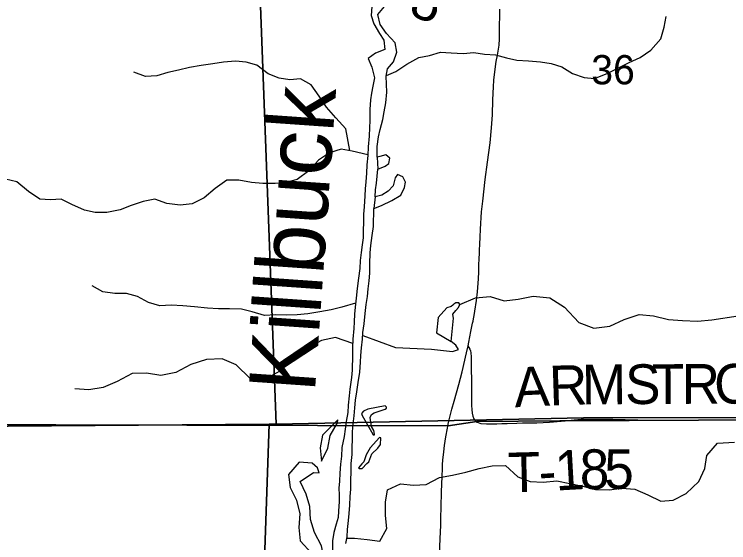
# Model space of a CAD drawing. Extents: x 1985906 to 2360102, y 891258 to 1222054.
# Drawn here: x 2101329 to 2106722, y 1056220 to 1060210 of the extents above; entities that cross this region are included whole.
import ezdxf

# ---------------------------------------------------------------- set-up
doc = ezdxf.new("R2010")
doc.units = 0
for name, color, linetype in [('GM_X_County_Road', 7, 'Continuous'), ('GM_X_County_Road_Text', 7, 'Continuous'), ('GM_X_Major_River', 7, 'Continuous'), ('GM_X_Major_River_Text', 7, 'Continuous'), ('GM_X_Minor_Lake', 7, 'Continuous'), ('GM_X_Minor_River', 7, 'Continuous'), ('GM_X_Section', 7, 'Continuous'), ('GM_X_Section_Text', 7, 'Continuous'), ('GM_X_Township', 7, 'Continuous'), ('GM_X_Township_Road', 7, 'Continuous'), ('GM_X_Township_Road_Text', 7, 'Continuous')]:
    doc.layers.add(name, color=color, linetype=linetype)

msp = doc.modelspace()

# ---------------------------------------------------------------- linework, layer by layer
at = {"layer": 'GM_X_County_Road'}
for points in [[(2104754.9, 1057705.8), (2104761, 1057733.7), (2104776.6, 1057814.2), (2104788.9, 1057877.8), (2104792.2, 1057893.3), (2104795.6, 1057909.9), (2104800.3, 1057935.1), (2104806.5, 1057968.7), (2104818.5, 1058049.9), (2104825.7, 1058114.7), (2104828.6, 1058147.5), (2104832.2, 1058179.7), (2104833.5, 1058211.4), (2104834.9, 1058265.7), (2104836.2, 1058317.9), (2104838.1, 1058364.7), (2104839.9, 1058405.2), (2104840.9, 1058429.8), (2104842.7, 1058474.1), (2104844.9, 1058526.1), (2104847.4, 1058586.6), (2104856.7, 1058718), (2104865, 1058799.6), (2104884.7, 1058962.5), (2104901.6, 1059092.7), (2104920.3, 1059239), (2104931.8, 1059353.1), (2104938.2, 1059451.1), (2104942.6, 1059564.9), (2104946.6, 1059662.7), (2104949.8, 1059711.5), (2104955.9, 1059776.4), (2104967.6, 1059854.6), (2104975.8, 1059901), (2104984.1, 1059946.2), (2104988.3, 1059976.5), (2104991, 1060023.8), (2104993.1, 1060121), (2104994.4, 1060201.6), (2104995.4, 1060249.8)], [(2104605.3, 1057114.8), (2104613, 1057148.9), (2104633.4, 1057227.8), (2104650.4, 1057289.8), (2104685.2, 1057415.6), (2104709.9, 1057510.7), (2104743.6, 1057653.7), (2104754.9, 1057705.8)], [(2104537.9, 1056138), (2104546.2, 1056301.6), (2104548.1, 1056350.7), (2104550.1, 1056416.2), (2104551.3, 1056481.6), (2104555.4, 1056610.6), (2104556.8, 1056654), (2104559.1, 1056727), (2104560.6, 1056773.9), (2104561.8, 1056810.3), (2104564.1, 1056842.5), (2104570.9, 1056906.1), (2104577, 1056955), (2104586.6, 1057020.1), (2104598.5, 1057084.8), (2104605.3, 1057114.8)]]:
    msp.add_lwpolyline(points, dxfattribs=at)
at = {"layer": 'GM_X_Major_River'}
for points in [[(2104028.6, 1060268.5), (2104022.4, 1060200.3), (2104042.2, 1060138.2), (2104086.1, 1060065.9), (2104118, 1060015.7), (2104125.8, 1059943.6), (2104055.6, 1059915.7), (2104001.4, 1059875.7), (2104029.3, 1059811.5), (2104049.1, 1059729.3), (2104034.9, 1059667.2), (2104024.7, 1059615.1), (2104018.6, 1059565.1), (2104014.4, 1059490.9), (2104012.1, 1059406.7), (2104010, 1059354.6), (2104007.8, 1059290.5), (2104001.5, 1059208.4), (2103997.4, 1059144.2), (2103991.2, 1059072.1), (2103987, 1059010), (2103982.8, 1058945.9), (2103978.6, 1058891.8), (2103974.5, 1058839.7), (2103970.2, 1058755.5), (2103966.1, 1058701.4), (2103965.9, 1058635.3), (2103963.7, 1058583.2), (2103961.6, 1058523.1), (2103955.4, 1058469), (2103947.2, 1058410.9), (2103941, 1058350.8), (2103936.9, 1058290.6), (2103928.6, 1058216.5), (2103918.4, 1058138.4), (2103910.2, 1058066.3), (2103902, 1057998.1), (2103897.8, 1057946), (2103895.7, 1057887.9), (2103893.5, 1057837.8), (2103885.3, 1057755.7), (2103883.1, 1057693.6), (2103882.9, 1057635.4), (2103878.6, 1057523.2), (2103874.4, 1057467.1), (2103862.2, 1057379), (2103856, 1057328.9), (2103849.8, 1057258.8), (2103847.7, 1057202.6), (2103835.4, 1057134.5), (2103827.3, 1057076.4), (2103819.1, 1057022.3), (2103802.9, 1056938.2), (2103798.7, 1056874.1), (2103792.5, 1056814), (2103786.3, 1056743.9), (2103784.1, 1056685.8), (2103779.9, 1056631.6), (2103781.8, 1056581.5), (2103781.7, 1056531.4), (2103777.5, 1056459.3), (2103773.3, 1056409.2), (2103759.2, 1056359.1), (2103740.9, 1056297.1), (2103730.7, 1056232.9), (2103732.6, 1056162.8)], [(2104068.7, 1059132.4), (2104069.7, 1059212.2), (2104077.9, 1059284.3), (2104090, 1059340.4), (2104110.3, 1059414.5), (2104122.5, 1059474.6), (2104132.7, 1059540.7), (2104140.9, 1059620.8), (2104139.1, 1059683), (2104137.2, 1059743.1), (2104145.4, 1059799.2), (2104191.6, 1059851.2), (2104215.9, 1059925.3), (2104204, 1059993.4), (2104140.2, 1060065.8), (2104090.3, 1060134), (2104074.5, 1060208.2), (2104122.7, 1060268.2)], [(2104073.2, 1059041.8), (2104129.3, 1059063.7), (2104157.4, 1059083.7), (2104163.5, 1059123.8), (2104133.6, 1059147.9), (2104087.5, 1059136), (2104068.7, 1059132.4)], [(2104068.7, 1059132.4), (2104073.2, 1059041.8)], [(2104044.3, 1058743.3), (2104100.4, 1058767.2), (2104178.6, 1058803.1), (2104246.8, 1058845), (2104275, 1058901), (2104281.2, 1058943.1), (2104263.3, 1058983.2), (2104221.3, 1059001.4), (2104203.2, 1058975.4), (2104189, 1058915.3), (2104150.8, 1058875.3), (2104104.7, 1058843.3), (2104052.6, 1058831.5)], [(2104052.6, 1058831.5), (2104056.7, 1058883.6), (2104062.9, 1058933.6), (2104073.2, 1059041.8)], [(2104052.6, 1058831.5), (2104044.3, 1058743.3)], [(2103832.8, 1056214.6), (2103841, 1056264.7), (2103845.2, 1056320.8), (2103851.4, 1056387), (2103857.5, 1056441.1), (2103861.7, 1056503.2), (2103865.9, 1056569.3), (2103870.1, 1056625.4), (2103870.2, 1056685.5), (2103872.4, 1056763.7), (2103872.6, 1056817.8), (2103878.8, 1056885.9), (2103879, 1056942), (2103881.1, 1056998.1), (2103883.3, 1057056.2), (2103887.5, 1057116.4), (2103893.7, 1057178.5), (2103899.8, 1057238.6), (2103906, 1057296.7), (2103914.2, 1057358.8), (2103924.4, 1057430.9), (2103936.6, 1057507.1), (2103942.9, 1057583.2), (2103945, 1057633.3), (2103951.2, 1057691.4), (2103957.4, 1057757.5), (2103961.5, 1057807.6), (2103969.7, 1057873.7), (2103978, 1057951.8), (2103986.2, 1058018), (2103994.3, 1058078.1), (2104000.5, 1058136.2), (2104008.7, 1058198.3), (2104012.9, 1058254.4), (2104013.1, 1058326.5), (2104015.3, 1058408.7), (2104021.5, 1058464.8), (2104031.7, 1058538.9), (2104041.9, 1058607), (2104044.3, 1058743.3)]]:
    msp.add_lwpolyline(points, dxfattribs=at)
at = {"layer": 'GM_X_Minor_Lake'}
for p, q in [((2104648.5, 1058020.1), (2104640.6, 1058013.5)), ((2104662.5, 1058031.4), (2104648.5, 1058020.1)), ((2104685, 1058030.1), (2104662.5, 1058031.4)), ((2104683, 1057995.6), (2104693.7, 1058019.5)), ((2104693.7, 1058019.5), (2104685, 1058030.1)), ((2104626, 1058004.2), (2104593.6, 1057993.5)), ((2104640.6, 1058013.5), (2104626, 1058004.2)), ((2104640.6, 1057946.5), (2104661.8, 1057973.7)), ((2104661.8, 1057973.7), (2104683, 1057995.6)), ((2104642, 1057928.4), (2104640.6, 1057946.5)), ((2103965.2, 1057213.5), (2103950.8, 1057195.4)), ((2103998.2, 1057227.9), (2103965.2, 1057213.5)), ((2104128.6, 1057253.4), (2103998.2, 1057227.9)), ((2104046.9, 1057201.7), (2104128, 1057227.2)), ((2104128, 1057227.2), (2104139.3, 1057235.3)), ((2104138.6, 1057244.1), (2104128.6, 1057253.4)), ((2104139.3, 1057235.3), (2104138.6, 1057244.1)), ((2103950.8, 1057195.4), (2103954.6, 1057179.9)), ((2104015.7, 1057164.2), (2104025.7, 1057189.2)), ((2104026.9, 1057096.2), (2104015.7, 1057164.2)), ((2104025.7, 1057189.2), (2104046.9, 1057201.7)), ((2103769.1, 1057124.2), (2103771.4, 1057148.2)), ((2104044.4, 1057066.9), (2104026.9, 1057096.2)), ((2104048.7, 1057040), (2104044.4, 1057066.9)), ((2104085.4, 1057014.1), (2104014.7, 1056936.6)), ((2104034.9, 1057038.3), (2104045.6, 1057031.3)), ((2104045.6, 1057031.3), (2104048.7, 1057040)), ((2104096.8, 1057011.8), (2104085.4, 1057014.1)), ((2104093.4, 1056961.7), (2104096.8, 1057011.8)), ((2104072.8, 1056934.3), (2104093.4, 1056961.7)), ((2104014.7, 1056936.6), (2103985, 1056883)), ((2104006.7, 1056830.5), (2104027.2, 1056891)), ((2104027.2, 1056891), (2104072.8, 1056934.3)), ((2103985, 1056883), (2103966.8, 1056829.4)), ((2103630.6, 1056747.3), (2103617.6, 1056784.8)), ((2103951.9, 1056814.6), (2103927.9, 1056784.9)), ((2103927.9, 1056784.9), (2103934.5, 1056779.6)), ((2103934.5, 1056779.6), (2103954.4, 1056781.2)), ((2103966.8, 1056829.4), (2103951.9, 1056814.6)), ((2103954.4, 1056781.2), (2103989.6, 1056818)), ((2103989.6, 1056818), (2104006.7, 1056830.5)), ((2103587, 1056749.1), (2103630.6, 1056747.3))]:
    msp.add_line(p, q, dxfattribs=at)
for points in [[(2104593.6, 1057993.5), (2104529.6, 1057919.3), (2104515.9, 1057805), (2104627.4, 1057739.2)], [(2104627.4, 1057739.2), (2104644, 1057915.7), (2104642, 1057928.4)], [(2103954.6, 1057179.9), (2104034.9, 1057038.3)], [(2103771.4, 1057148.2), (2103655.3, 1057031.3), (2103637.8, 1056935.2), (2103648.5, 1056836.6), (2103696.1, 1056934.4), (2103713.5, 1057030.5), (2103769.1, 1057124.2)], [(2103617.6, 1056784.8), (2103578, 1056821.5), (2103479.7, 1056828.8), (2103398, 1056735.6), (2103412.6, 1056637), (2103459.5, 1056541.9), (2103484.1, 1056439.2), (2103476.6, 1056334.9), (2103487.2, 1056234.3), (2103574.2, 1056138.8), (2103668, 1056097.3), (2103647.3, 1056196), (2103596.5, 1056297.1), (2103565.8, 1056395.9), (2103561.2, 1056492.4), (2103532.4, 1056587.1), (2103487.6, 1056682.1), (2103587, 1056749.1)]]:
    msp.add_lwpolyline(points, dxfattribs=at)
at = {"layer": 'GM_X_Minor_River'}
for p, q in [((2104663.5, 1057712.6), (2104627.4, 1057739.2)), ((2104681.9, 1057679.5), (2104663.5, 1057712.6)), ((2104478, 1057681), (2104637.7, 1057664.8)), ((2104637.7, 1057664.8), (2104681.9, 1057679.5)), ((2106636.7, 1056971.3), (2106767.1, 1056979))]:
    msp.add_line(p, q, dxfattribs=at)
for points in [[(2104137.8, 1059746.9), (2104208.8, 1059777.1), (2104292, 1059834.2), (2104383.1, 1059883.2), (2104463.6, 1059898.2), (2104546.3, 1059923.2), (2104626.6, 1059920.1), (2104716.9, 1059914.9), (2104797.3, 1059921.9), (2104879.5, 1059908.7), (2104961.8, 1059903.6), (2105043.8, 1059882.4), (2105123.9, 1059863.3), (2105212.1, 1059858.1), (2105300.4, 1059850.9), (2105382.6, 1059839.7), (2105462.5, 1059812.6), (2105544.2, 1059763.3), (2105630.1, 1059734), (2105710.3, 1059724.9), (2105805.2, 1059761.8), (2105890.2, 1059804.8), (2105971.1, 1059845.9), (2106054, 1059884.9), (2106135.1, 1059940.1), (2106208.7, 1060025.5), (2106236, 1060113.4), (2106249.2, 1060193.6)], [(2103861.4, 1059180.6), (2103833.1, 1059344.4), (2103756, 1059427.8), (2103686.8, 1059509), (2103629.8, 1059592.1), (2103570.8, 1059677.2), (2103489.1, 1059722.5), (2103408.7, 1059715.6), (2103328.5, 1059728.7), (2103246.6, 1059759.9), (2103159.2, 1059825.3), (2103079.2, 1059848.5), (2102999, 1059855.6), (2102908.5, 1059848.8), (2102828, 1059835.8), (2102739.4, 1059822.9), (2102650.8, 1059808), (2102568.2, 1059789.1), (2102487.6, 1059770.1), (2102404.9, 1059745.1), (2102318.5, 1059740.2), (2102232.6, 1059773.5)], [(2103997.6, 1059148.4), (2103880.9, 1059177.1), (2103796.8, 1059192.2), (2103708, 1059163.3), (2103626.9, 1059108.2), (2103553.4, 1059028.8), (2103464.1, 1058961.8), (2103379.4, 1058940.8), (2103299, 1058931.8), (2103204.6, 1058933.1), (2103120.4, 1058940.2), (2103024.2, 1058957.6), (2102933.8, 1058956.8), (2102844.6, 1058893.7), (2102763.2, 1058824.5), (2102672.2, 1058779.6), (2102581.7, 1058768.7), (2102481.5, 1058782.1), (2102389.5, 1058813.5), (2102300.9, 1058796.6), (2102212.1, 1058765.6), (2102127.3, 1058732.6), (2102028.6, 1058713.9), (2101940.2, 1058713.1), (2101860.2, 1058730.2), (2101764.4, 1058773.7), (2101682.6, 1058812.9), (2101602.2, 1058810), (2101522, 1058815.1), (2101436.4, 1058872.4), (2101349.1, 1058943.9), (2101263, 1058965.1)], [(2103905.8, 1058029.4), (2103801.7, 1057997.3), (2103721.1, 1057978.3), (2103634.5, 1057963.4), (2103543.9, 1057948.6), (2103463.5, 1057941.6), (2103381.1, 1057938.7), (2103300.8, 1057939.8), (2103218.4, 1057936.8), (2103124.4, 1057964.2), (2103044.4, 1057983.4), (2102954, 1057986.6), (2102871.7, 1057985.7), (2102787.4, 1057990.8), (2102689.2, 1058002.2), (2102600.9, 1058009.4), (2102514.6, 1058012.5), (2102428.2, 1058009.7), (2102342.2, 1058034.9), (2102258.5, 1058080.2), (2102176.5, 1058101.4), (2102088.1, 1058100.6), (2101997.9, 1058113.8), (2101916.2, 1058159.1)], [(2104693.7, 1058019.5), (2104810.9, 1058070.1), (2104921.5, 1058078.7), (2105027.5, 1058047.2), (2105134.1, 1058059.8), (2105246.9, 1058082.4), (2105371.2, 1058068.7), (2105482.7, 1057998.9), (2105591.5, 1057883), (2105703.3, 1057839.3), (2105824, 1057855.7), (2105933.2, 1057904.5), (2106046.2, 1057943.1), (2106154.5, 1057933.6), (2106266.6, 1057906.1), (2106372.9, 1057898.6), (2106487.3, 1057893), (2106595.9, 1057903.6), (2106794.3, 1057933.6)], [(2103884.2, 1057724.8), (2103754.2, 1057769), (2103647.5, 1057746.3), (2103540.2, 1057689.5), (2103432.8, 1057620.7), (2103332.9, 1057515.6), (2103223.6, 1057454.8), (2103109.2, 1057460.4), (2103004.2, 1057564.2), (2102898.4, 1057607.8), (2102779.8, 1057603.3), (2102660.8, 1057566.8), (2102547.5, 1057506), (2102436.7, 1057481.4), (2102326.5, 1057501), (2102218, 1057496.4), (2102106.7, 1057437.6), (2101999.6, 1057392.9), (2101892.9, 1057374.2), (2101786.6, 1057381.7)], [(2103959.5, 1057783.6), (2104207, 1057694.7), (2104478, 1057681)], [(2103839.1, 1056253.1), (2103897.2, 1056254.9), (2103993.4, 1056243.6), (2104087.6, 1056230.3), (2104141.2, 1056326), (2104132.6, 1056424.5), (2104132, 1056524.9), (2104145.4, 1056619.1), (2104244.5, 1056664), (2104342.7, 1056654.6), (2104439.2, 1056659.3), (2104538.4, 1056712.2), (2104637, 1056731), (2104737.8, 1056753.8), (2104838.6, 1056780.5), (2104937.3, 1056801.3), (2105037.7, 1056803.9), (2105130.9, 1056718.4), (2105224.7, 1056681), (2105321.1, 1056677.7), (2105423.6, 1056686.3), (2105619.9, 1056647.6), (2105715.9, 1056622.2), (2105820.3, 1056618.8), (2105914.9, 1056631.5), (2106013.2, 1056624.2), (2106113, 1056580.7), (2106208.7, 1056533.2), (2106303.2, 1056542), (2106400.3, 1056590.9), (2106496, 1056682), (2106541.6, 1056779.8), (2106557.1, 1056878), (2106636.7, 1056971.3)]]:
    msp.add_lwpolyline(points, dxfattribs=at)
at = {"layer": 'GM_X_Section'}
for points in [[(2108436.6, 1062508.9), (2108578.1, 1057164.4), (2105626.3, 1057164.1), (2103305.1, 1057114.9), (2103105, 1062493.2), (2106763.2, 1062556.4)], [(2097527.5, 1062484.2), (2103105, 1062493.2), (2103305.1, 1057114.9), (2103253.1, 1057114.6), (2097994, 1057075.2)], [(2108578.1, 1057164.4), (2108655.6, 1052125.7), (2108654.8, 1051943.6), (2103079.3, 1052072.7), (2103253.1, 1057114.6), (2103305.1, 1057114.9), (2105626.3, 1057164.1)], [(2097994, 1057075.2), (2103253.1, 1057114.6), (2103079.3, 1052072.7), (2097579.8, 1052088.1), (2097743.8, 1057069.9)]]:
    msp.add_lwpolyline(points, close=True, dxfattribs=at)
at = {"layer": 'GM_X_Township'}
for points in [[(2108590.2, 1057156.5), (2105447.8, 1057141), (2104819.8, 1057134), (2104603.8, 1057103.1), (2100652.8, 1057113), (2096253.8, 1056991.2), (2092653.2, 1057011), (2092226, 1056982.3), (2086631.1, 1056958.7), (2084687.2, 1056950.5), (2080990, 1056935), (2076698.4, 1056916.9), (2074072.2, 1056905.8), (2071559.1, 1056912.2), (2071392.9, 1056914.6), (2071288.2, 1062148.4), (2071243.1, 1064399.7), (2071181.7, 1067473.1), (2071270.7, 1069576.7)], [(2072166.7, 1051922.6), (2071926.7, 1054555.3), (2071772.3, 1055613.7), (2071559.1, 1056912.2), (2074072.2, 1056905.8), (2076698.4, 1056916.9), (2080990, 1056935), (2084687.2, 1056950.5), (2086631.1, 1056958.7), (2092226, 1056982.3), (2092653.2, 1057011), (2096253.8, 1056991.2), (2100652.8, 1057113), (2104603.8, 1057103.1), (2104819.8, 1057134), (2105447.8, 1057141), (2108590.2, 1057156.5), (2108639.5, 1052043.3)]]:
    msp.add_lwpolyline(points, dxfattribs=at)
at = {"layer": 'GM_X_Township_Road'}
for points in [[(2104754.9, 1057705.8), (2104761.6, 1057694.5), (2104768.7, 1057682.4), (2104772.8, 1057669.6), (2104775.4, 1057654.9), (2104777, 1057622.6), (2104777.7, 1057586.9), (2104777.7, 1057559.4), (2104778.6, 1057507.6), (2104779.4, 1057469.6), (2104780.2, 1057432.4), (2104780.1, 1057382.2), (2104781, 1057340.9), (2104781, 1057296.4), (2104780.9, 1057255.9), (2104782.6, 1057225.2), (2104785, 1057198.5), (2104789.8, 1057175), (2104798.5, 1057155.4), (2104798.7, 1057154.7), (2104811.7, 1057138.6), (2104824.6, 1057129.7), (2104850.9, 1057121)], [(2104850.9, 1057121), (2104893.4, 1057116.7), (2104937.9, 1057117.5), (2104971.9, 1057118.3), (2105009.1, 1057119.1), (2105049.6, 1057119.9), (2105122.5, 1057122.3), (2105164.5, 1057123.9), (2105202.6, 1057124.7), (2105273, 1057126.3), (2105320.7, 1057128.8), (2105369.3, 1057131.2), (2105487.5, 1057140.9), (2105555.4, 1057148.1), (2105608.8, 1057152.2), (2105676, 1057153), (2105846.8, 1057152.9), (2106036.2, 1057148.9), (2106188.5, 1057145.9), (2106247.4, 1057146.4), (2106328.3, 1057146.4), (2106575.2, 1057148), (2106785.6, 1057150.3)]]:
    msp.add_lwpolyline(points, dxfattribs=at)

# ---------------------------------------------------------------- texts
at = {"layer": 'GM_X_County_Road_Text'}
msp.add_text('8', height=300, rotation=338.9647, dxfattribs=at).set_placement((2104292.7, 1060211.8))
at = {"layer": 'GM_X_Major_River_Text'}
msp.add_text('Killbuck', height=500.2, rotation=85.9896, dxfattribs=at).set_placement((2103597.9, 1057346.8))
at = {"layer": 'GM_X_Section_Text'}
msp.add_text('36', height=221, rotation=0, dxfattribs=at).set_placement((2105684.4, 1059681.2))
at = {"layer": 'GM_X_Township_Road_Text'}
for s, rotation, p in [('A', 2.7951, (2105108.6, 1057242.3)), ('R', 1.8738, (2105371, 1057255.2)), ('M', 0.5523, (2105615.4, 1057263.2)), ('S', 0.2708, (2105940.6, 1057266.3)), ('T', 0.27, (2106143, 1057267.3)), ('R', 0.2693, (2106367.4, 1057268.3)), ('O', 0.2696, (2106613.8, 1057269.5)), ('T', 1.4873, (2105059.3, 1056599.4)), ('1', 3.1551, (2105417.9, 1056613.5)), ('8', 0.6401, (2105599, 1056623.5)), ('5', 0.0416, (2105783, 1056625.6)), ('-', 3.593, (2105295.6, 1056605.8))]:
    msp.add_text(s, height=300, rotation=rotation, dxfattribs=at).set_placement(p)

doc.saveas('drawing.dxf')
